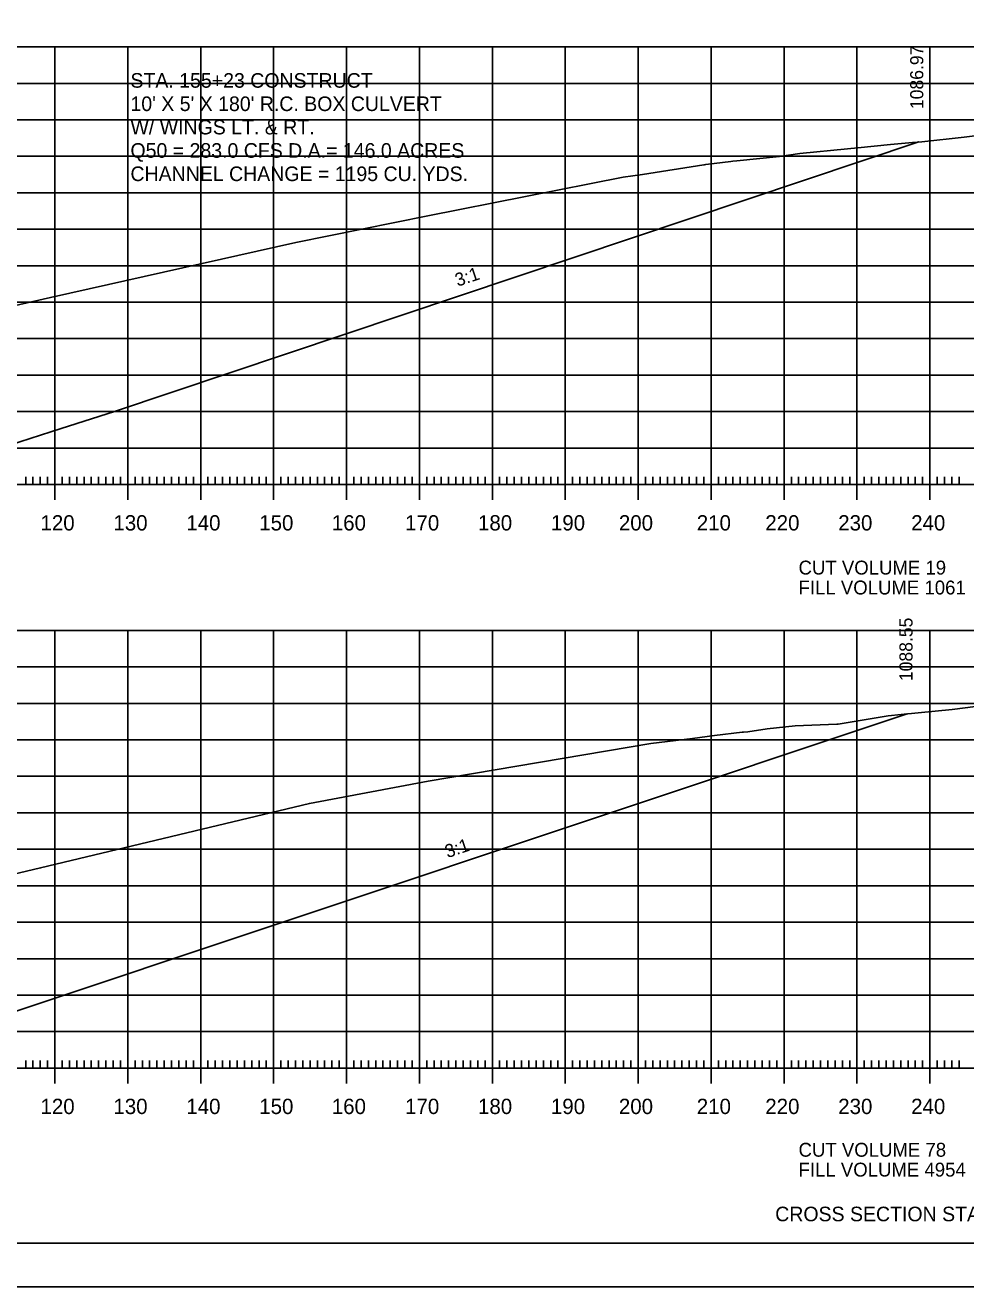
# Model space of a CAD drawing. Extents: x 1322838 to 1324533, y 339903 to 351025.
# Drawn here: x 1323751.5 to 1323880.5, y 344824.2 to 344997.1 of the extents above; entities that cross this region are included whole.
import ezdxf

# ---------------------------------------------------------------- set-up
doc = ezdxf.new("R2010")
doc.units = 0
for name, color, linetype in [('R_Axis', 7, 'Continuous'), ('R_Axis Annot', 7, 'Continuous'), ('R_Border', 7, 'Continuous'), ('R_Border Notes', 7, 'Continuous'), ('R_Draft', 7, 'Continuous'), ('R_Exist Surface', 7, 'Continuous'), ('R_Fin Surface', 7, 'Continuous'), ('R_Grid', 7, 'Continuous'), ('R_No Plot', 7, 'Continuous'), ('R_Xsect Elev', 7, 'Continuous'), ('R_Xsect Slope', 7, 'Continuous')]:
    doc.layers.add(name, color=color, linetype=linetype)

msp = doc.modelspace()

# ---------------------------------------------------------------- linework, layer by layer
at = {"layer": 'R_Axis'}
for p, q in [((1323755.58, 344932.04), (1323755.58, 344936.24)), ((1323765.58, 344932.04), (1323765.58, 344936.24)), ((1323775.58, 344932.04), (1323775.58, 344936.24)), ((1323785.58, 344932.04), (1323785.58, 344936.24)), ((1323795.58, 344932.04), (1323795.58, 344936.24)), ((1323805.58, 344932.04), (1323805.58, 344936.24)), ((1323815.58, 344932.04), (1323815.58, 344936.24)), ((1323825.58, 344932.04), (1323825.58, 344936.24)), ((1323835.58, 344932.04), (1323835.58, 344936.24)), ((1323845.58, 344932.04), (1323845.58, 344936.24)), ((1323855.58, 344932.04), (1323855.58, 344936.24)), ((1323865.58, 344932.04), (1323865.58, 344936.24)), ((1323875.58, 344932.04), (1323875.58, 344936.24)), ((1323751.58, 344934.14), (1323751.58, 344935.19)), ((1323752.58, 344934.14), (1323752.58, 344935.19)), ((1323753.58, 344934.14), (1323753.58, 344935.19)), ((1323754.58, 344934.14), (1323754.58, 344935.19)), ((1323756.58, 344934.14), (1323756.58, 344935.19)), ((1323757.58, 344934.14), (1323757.58, 344935.19)), ((1323758.58, 344934.14), (1323758.58, 344935.19)), ((1323759.58, 344934.14), (1323759.58, 344935.19)), ((1323760.58, 344934.14), (1323760.58, 344935.19)), ((1323761.58, 344934.14), (1323761.58, 344935.19)), ((1323762.58, 344934.14), (1323762.58, 344935.19)), ((1323763.58, 344934.14), (1323763.58, 344935.19)), ((1323764.58, 344934.14), (1323764.58, 344935.19)), ((1323766.58, 344934.14), (1323766.58, 344935.19)), ((1323767.58, 344934.14), (1323767.58, 344935.19)), ((1323768.58, 344934.14), (1323768.58, 344935.19)), ((1323769.58, 344934.14), (1323769.58, 344935.19)), ((1323770.58, 344934.14), (1323770.58, 344935.19)), ((1323771.58, 344934.14), (1323771.58, 344935.19)), ((1323772.58, 344934.14), (1323772.58, 344935.19)), ((1323773.58, 344934.14), (1323773.58, 344935.19)), ((1323774.58, 344934.14), (1323774.58, 344935.19)), ((1323776.58, 344934.14), (1323776.58, 344935.19)), ((1323777.58, 344934.14), (1323777.58, 344935.19)), ((1323778.58, 344934.14), (1323778.58, 344935.19)), ((1323779.58, 344934.14), (1323779.58, 344935.19)), ((1323780.58, 344934.14), (1323780.58, 344935.19)), ((1323781.58, 344934.14), (1323781.58, 344935.19)), ((1323782.58, 344934.14), (1323782.58, 344935.19)), ((1323783.58, 344934.14), (1323783.58, 344935.19)), ((1323784.58, 344934.14), (1323784.58, 344935.19)), ((1323786.58, 344934.14), (1323786.58, 344935.19)), ((1323787.58, 344934.14), (1323787.58, 344935.19)), ((1323788.58, 344934.14), (1323788.58, 344935.19)), ((1323789.58, 344934.14), (1323789.58, 344935.19)), ((1323790.58, 344934.14), (1323790.58, 344935.19)), ((1323791.58, 344934.14), (1323791.58, 344935.19)), ((1323792.58, 344934.14), (1323792.58, 344935.19)), ((1323793.58, 344934.14), (1323793.58, 344935.19)), ((1323794.58, 344934.14), (1323794.58, 344935.19)), ((1323796.58, 344934.14), (1323796.58, 344935.19)), ((1323797.58, 344934.14), (1323797.58, 344935.19)), ((1323798.58, 344934.14), (1323798.58, 344935.19)), ((1323799.58, 344934.14), (1323799.58, 344935.19)), ((1323800.58, 344934.14), (1323800.58, 344935.19)), ((1323801.58, 344934.14), (1323801.58, 344935.19)), ((1323802.58, 344934.14), (1323802.58, 344935.19)), ((1323803.58, 344934.14), (1323803.58, 344935.19)), ((1323804.58, 344934.14), (1323804.58, 344935.19)), ((1323806.58, 344934.14), (1323806.58, 344935.19)), ((1323807.58, 344934.14), (1323807.58, 344935.19)), ((1323808.58, 344934.14), (1323808.58, 344935.19)), ((1323809.58, 344934.14), (1323809.58, 344935.19)), ((1323810.58, 344934.14), (1323810.58, 344935.19)), ((1323811.58, 344934.14), (1323811.58, 344935.19)), ((1323812.58, 344934.14), (1323812.58, 344935.19)), ((1323813.58, 344934.14), (1323813.58, 344935.19)), ((1323814.58, 344934.14), (1323814.58, 344935.19)), ((1323816.58, 344934.14), (1323816.58, 344935.19)), ((1323817.58, 344934.14), (1323817.58, 344935.19)), ((1323818.58, 344934.14), (1323818.58, 344935.19)), ((1323819.58, 344934.14), (1323819.58, 344935.19)), ((1323820.58, 344934.14), (1323820.58, 344935.19)), ((1323821.58, 344934.14), (1323821.58, 344935.19)), ((1323822.58, 344934.14), (1323822.58, 344935.19)), ((1323823.58, 344934.14), (1323823.58, 344935.19)), ((1323824.58, 344934.14), (1323824.58, 344935.19)), ((1323826.58, 344934.14), (1323826.58, 344935.19)), ((1323827.58, 344934.14), (1323827.58, 344935.19)), ((1323828.58, 344934.14), (1323828.58, 344935.19)), ((1323829.58, 344934.14), (1323829.58, 344935.19)), ((1323830.58, 344934.14), (1323830.58, 344935.19)), ((1323831.58, 344934.14), (1323831.58, 344935.19)), ((1323832.58, 344934.14), (1323832.58, 344935.19)), ((1323833.58, 344934.14), (1323833.58, 344935.19)), ((1323834.58, 344934.14), (1323834.58, 344935.19)), ((1323836.58, 344934.14), (1323836.58, 344935.19)), ((1323837.58, 344934.14), (1323837.58, 344935.19)), ((1323838.58, 344934.14), (1323838.58, 344935.19)), ((1323839.58, 344934.14), (1323839.58, 344935.19)), ((1323840.58, 344934.14), (1323840.58, 344935.19)), ((1323841.58, 344934.14), (1323841.58, 344935.19)), ((1323842.58, 344934.14), (1323842.58, 344935.19)), ((1323843.58, 344934.14), (1323843.58, 344935.19)), ((1323844.58, 344934.14), (1323844.58, 344935.19)), ((1323846.58, 344934.14), (1323846.58, 344935.19)), ((1323847.58, 344934.14), (1323847.58, 344935.19)), ((1323848.58, 344934.14), (1323848.58, 344935.19)), ((1323849.58, 344934.14), (1323849.58, 344935.19)), ((1323850.58, 344934.14), (1323850.58, 344935.19)), ((1323851.58, 344934.14), (1323851.58, 344935.19)), ((1323852.58, 344934.14), (1323852.58, 344935.19)), ((1323853.58, 344934.14), (1323853.58, 344935.19)), ((1323854.58, 344934.14), (1323854.58, 344935.19)), ((1323856.58, 344934.14), (1323856.58, 344935.19)), ((1323857.58, 344934.14), (1323857.58, 344935.19)), ((1323858.58, 344934.14), (1323858.58, 344935.19)), ((1323859.58, 344934.14), (1323859.58, 344935.19)), ((1323860.58, 344934.14), (1323860.58, 344935.19)), ((1323861.58, 344934.14), (1323861.58, 344935.19)), ((1323862.58, 344934.14), (1323862.58, 344935.19)), ((1323863.58, 344934.14), (1323863.58, 344935.19)), ((1323864.58, 344934.14), (1323864.58, 344935.19)), ((1323866.58, 344934.14), (1323866.58, 344935.19)), ((1323867.58, 344934.14), (1323867.58, 344935.19)), ((1323868.58, 344934.14), (1323868.58, 344935.19)), ((1323869.58, 344934.14), (1323869.58, 344935.19)), ((1323870.58, 344934.14), (1323870.58, 344935.19)), ((1323871.58, 344934.14), (1323871.58, 344935.19)), ((1323872.58, 344934.14), (1323872.58, 344935.19)), ((1323873.58, 344934.14), (1323873.58, 344935.19)), ((1323874.58, 344934.14), (1323874.58, 344935.19)), ((1323876.58, 344934.14), (1323876.58, 344935.19)), ((1323877.58, 344934.14), (1323877.58, 344935.19)), ((1323878.58, 344934.14), (1323878.58, 344935.19)), ((1323879.58, 344934.14), (1323879.58, 344935.19)), ((1323495.58, 344934.14), (1323915.58, 344934.14)), ((1323751.58, 344854.14), (1323751.58, 344855.19)), ((1323752.58, 344854.14), (1323752.58, 344855.19)), ((1323753.58, 344854.14), (1323753.58, 344855.19)), ((1323754.58, 344854.14), (1323754.58, 344855.19)), ((1323755.58, 344852.04), (1323755.58, 344856.24)), ((1323756.58, 344854.14), (1323756.58, 344855.19)), ((1323757.58, 344854.14), (1323757.58, 344855.19)), ((1323758.58, 344854.14), (1323758.58, 344855.19)), ((1323759.58, 344854.14), (1323759.58, 344855.19)), ((1323760.58, 344854.14), (1323760.58, 344855.19)), ((1323761.58, 344854.14), (1323761.58, 344855.19)), ((1323762.58, 344854.14), (1323762.58, 344855.19)), ((1323763.58, 344854.14), (1323763.58, 344855.19)), ((1323764.58, 344854.14), (1323764.58, 344855.19)), ((1323765.58, 344852.04), (1323765.58, 344856.24)), ((1323766.58, 344854.14), (1323766.58, 344855.19)), ((1323767.58, 344854.14), (1323767.58, 344855.19)), ((1323768.58, 344854.14), (1323768.58, 344855.19)), ((1323769.58, 344854.14), (1323769.58, 344855.19)), ((1323770.58, 344854.14), (1323770.58, 344855.19)), ((1323771.58, 344854.14), (1323771.58, 344855.19)), ((1323772.58, 344854.14), (1323772.58, 344855.19)), ((1323773.58, 344854.14), (1323773.58, 344855.19)), ((1323774.58, 344854.14), (1323774.58, 344855.19)), ((1323775.58, 344852.04), (1323775.58, 344856.24)), ((1323776.58, 344854.14), (1323776.58, 344855.19)), ((1323777.58, 344854.14), (1323777.58, 344855.19)), ((1323778.58, 344854.14), (1323778.58, 344855.19)), ((1323779.58, 344854.14), (1323779.58, 344855.19)), ((1323780.58, 344854.14), (1323780.58, 344855.19)), ((1323781.58, 344854.14), (1323781.58, 344855.19)), ((1323782.58, 344854.14), (1323782.58, 344855.19)), ((1323783.58, 344854.14), (1323783.58, 344855.19)), ((1323784.58, 344854.14), (1323784.58, 344855.19)), ((1323785.58, 344852.04), (1323785.58, 344856.24)), ((1323786.58, 344854.14), (1323786.58, 344855.19)), ((1323787.58, 344854.14), (1323787.58, 344855.19)), ((1323788.58, 344854.14), (1323788.58, 344855.19)), ((1323789.58, 344854.14), (1323789.58, 344855.19)), ((1323790.58, 344854.14), (1323790.58, 344855.19)), ((1323791.58, 344854.14), (1323791.58, 344855.19)), ((1323792.58, 344854.14), (1323792.58, 344855.19)), ((1323793.58, 344854.14), (1323793.58, 344855.19)), ((1323794.58, 344854.14), (1323794.58, 344855.19)), ((1323795.58, 344852.04), (1323795.58, 344856.24)), ((1323796.58, 344854.14), (1323796.58, 344855.19)), ((1323797.58, 344854.14), (1323797.58, 344855.19)), ((1323798.58, 344854.14), (1323798.58, 344855.19)), ((1323799.58, 344854.14), (1323799.58, 344855.19)), ((1323800.58, 344854.14), (1323800.58, 344855.19)), ((1323801.58, 344854.14), (1323801.58, 344855.19)), ((1323802.58, 344854.14), (1323802.58, 344855.19)), ((1323803.58, 344854.14), (1323803.58, 344855.19)), ((1323804.58, 344854.14), (1323804.58, 344855.19)), ((1323805.58, 344852.04), (1323805.58, 344856.24)), ((1323806.58, 344854.14), (1323806.58, 344855.19)), ((1323807.58, 344854.14), (1323807.58, 344855.19)), ((1323808.58, 344854.14), (1323808.58, 344855.19)), ((1323809.58, 344854.14), (1323809.58, 344855.19)), ((1323810.58, 344854.14), (1323810.58, 344855.19)), ((1323811.58, 344854.14), (1323811.58, 344855.19)), ((1323812.58, 344854.14), (1323812.58, 344855.19)), ((1323813.58, 344854.14), (1323813.58, 344855.19)), ((1323814.58, 344854.14), (1323814.58, 344855.19)), ((1323815.58, 344852.04), (1323815.58, 344856.24)), ((1323816.58, 344854.14), (1323816.58, 344855.19)), ((1323817.58, 344854.14), (1323817.58, 344855.19)), ((1323818.58, 344854.14), (1323818.58, 344855.19)), ((1323819.58, 344854.14), (1323819.58, 344855.19)), ((1323820.58, 344854.14), (1323820.58, 344855.19)), ((1323821.58, 344854.14), (1323821.58, 344855.19)), ((1323822.58, 344854.14), (1323822.58, 344855.19)), ((1323823.58, 344854.14), (1323823.58, 344855.19)), ((1323824.58, 344854.14), (1323824.58, 344855.19)), ((1323825.58, 344852.04), (1323825.58, 344856.24)), ((1323826.58, 344854.14), (1323826.58, 344855.19)), ((1323827.58, 344854.14), (1323827.58, 344855.19)), ((1323828.58, 344854.14), (1323828.58, 344855.19)), ((1323829.58, 344854.14), (1323829.58, 344855.19)), ((1323830.58, 344854.14), (1323830.58, 344855.19)), ((1323831.58, 344854.14), (1323831.58, 344855.19)), ((1323832.58, 344854.14), (1323832.58, 344855.19)), ((1323833.58, 344854.14), (1323833.58, 344855.19)), ((1323834.58, 344854.14), (1323834.58, 344855.19)), ((1323835.58, 344852.04), (1323835.58, 344856.24)), ((1323836.58, 344854.14), (1323836.58, 344855.19)), ((1323837.58, 344854.14), (1323837.58, 344855.19)), ((1323838.58, 344854.14), (1323838.58, 344855.19)), ((1323839.58, 344854.14), (1323839.58, 344855.19)), ((1323840.58, 344854.14), (1323840.58, 344855.19)), ((1323841.58, 344854.14), (1323841.58, 344855.19)), ((1323842.58, 344854.14), (1323842.58, 344855.19)), ((1323843.58, 344854.14), (1323843.58, 344855.19)), ((1323844.58, 344854.14), (1323844.58, 344855.19)), ((1323845.58, 344852.04), (1323845.58, 344856.24)), ((1323846.58, 344854.14), (1323846.58, 344855.19)), ((1323847.58, 344854.14), (1323847.58, 344855.19)), ((1323848.58, 344854.14), (1323848.58, 344855.19)), ((1323849.58, 344854.14), (1323849.58, 344855.19)), ((1323850.58, 344854.14), (1323850.58, 344855.19)), ((1323851.58, 344854.14), (1323851.58, 344855.19)), ((1323852.58, 344854.14), (1323852.58, 344855.19)), ((1323853.58, 344854.14), (1323853.58, 344855.19)), ((1323854.58, 344854.14), (1323854.58, 344855.19)), ((1323855.58, 344852.04), (1323855.58, 344856.24)), ((1323856.58, 344854.14), (1323856.58, 344855.19)), ((1323857.58, 344854.14), (1323857.58, 344855.19)), ((1323858.58, 344854.14), (1323858.58, 344855.19)), ((1323859.58, 344854.14), (1323859.58, 344855.19)), ((1323860.58, 344854.14), (1323860.58, 344855.19)), ((1323861.58, 344854.14), (1323861.58, 344855.19)), ((1323862.58, 344854.14), (1323862.58, 344855.19)), ((1323863.58, 344854.14), (1323863.58, 344855.19)), ((1323864.58, 344854.14), (1323864.58, 344855.19)), ((1323865.58, 344852.04), (1323865.58, 344856.24)), ((1323866.58, 344854.14), (1323866.58, 344855.19)), ((1323867.58, 344854.14), (1323867.58, 344855.19)), ((1323868.58, 344854.14), (1323868.58, 344855.19)), ((1323869.58, 344854.14), (1323869.58, 344855.19)), ((1323870.58, 344854.14), (1323870.58, 344855.19)), ((1323871.58, 344854.14), (1323871.58, 344855.19)), ((1323872.58, 344854.14), (1323872.58, 344855.19)), ((1323873.58, 344854.14), (1323873.58, 344855.19)), ((1323874.58, 344854.14), (1323874.58, 344855.19)), ((1323875.58, 344852.04), (1323875.58, 344856.24)), ((1323876.58, 344854.14), (1323876.58, 344855.19)), ((1323877.58, 344854.14), (1323877.58, 344855.19)), ((1323878.58, 344854.14), (1323878.58, 344855.19)), ((1323879.58, 344854.14), (1323879.58, 344855.19)), ((1323495.58, 344854.14), (1323915.58, 344854.14))]:
    msp.add_line(p, q, dxfattribs=at)
at = {"layer": 'R_Border'}
msp.add_line((1323942.85, 344830.14), (1323468.58, 344830.14), dxfattribs=at)
at = {"layer": 'R_Exist Surface'}
for points in [[(1323714.13, 344950.45), (1323754.97, 344959.77), (1323788.62, 344967.31), (1323806.71, 344970.96), (1323833.5, 344976.26), (1323836.17, 344976.62), (1323844.59, 344977.98), (1323844.63, 344977.99), (1323844.65, 344977.99), (1323844.66, 344977.99), (1323844.84, 344978.02), (1323848.28, 344978.44), (1323848.56, 344978.47), (1323849.11, 344978.53), (1323854.97, 344979.13), (1323857.74, 344979.53), (1323857.75, 344979.53), (1323864.27, 344980.15), (1323865.72, 344980.32), (1323870.19, 344980.75), (1323873.19, 344981.03), (1323873.83, 344981.09), (1323874.48, 344981.14), (1323880.29, 344981.75), (1323882.86, 344982.1)], [(1323713.48, 344872.06), (1323753.62, 344881.59), (1323790.49, 344890.42), (1323806.76, 344893.47), (1323837.29, 344898.63), (1323843.01, 344899.34), (1323846.05, 344899.75), (1323849.86, 344900.17), (1323850.03, 344900.18), (1323850.61, 344900.26), (1323853.28, 344900.66), (1323857.11, 344901.07), (1323862.81, 344901.27), (1323863, 344901.29), (1323869.88, 344902.42), (1323871.65, 344902.61), (1323878.62, 344903.3), (1323881.83, 344903.7)]]:
    msp.add_lwpolyline(points, dxfattribs=at)
at = {"layer": 'R_Fin Surface'}
for points in [[(1323747.91, 344939.06), (1323756.44, 344941.81), (1323763.77, 344944.17), (1323874.08, 344981.11)], [(1323746.8, 344860.81), (1323872.45, 344902.69)]]:
    msp.add_lwpolyline(points, dxfattribs=at)
at = {"layer": 'R_Grid'}
for p, q in [((1323495.58, 344994.14), (1323915.58, 344994.14)), ((1323755.58, 344934.14), (1323755.58, 344994.14)), ((1323765.58, 344934.14), (1323765.58, 344994.14)), ((1323775.58, 344934.14), (1323775.58, 344994.14)), ((1323785.58, 344934.14), (1323785.58, 344994.14)), ((1323795.58, 344934.14), (1323795.58, 344994.14)), ((1323805.58, 344934.14), (1323805.58, 344994.14)), ((1323815.58, 344934.14), (1323815.58, 344994.14)), ((1323825.58, 344934.14), (1323825.58, 344994.14)), ((1323835.58, 344934.14), (1323835.58, 344994.14)), ((1323845.58, 344934.14), (1323845.58, 344994.14)), ((1323855.58, 344934.14), (1323855.58, 344994.14)), ((1323865.58, 344934.14), (1323865.58, 344994.14)), ((1323875.58, 344934.14), (1323875.58, 344994.14)), ((1323495.58, 344989.14), (1323915.58, 344989.14)), ((1323495.58, 344984.14), (1323915.58, 344984.14)), ((1323495.58, 344979.14), (1323915.58, 344979.14)), ((1323495.58, 344974.14), (1323915.58, 344974.14)), ((1323495.58, 344969.14), (1323915.58, 344969.14)), ((1323495.58, 344964.14), (1323915.58, 344964.14)), ((1323495.58, 344959.14), (1323915.58, 344959.14)), ((1323495.58, 344954.14), (1323915.58, 344954.14)), ((1323495.58, 344949.14), (1323915.58, 344949.14)), ((1323495.58, 344944.14), (1323915.58, 344944.14)), ((1323495.58, 344939.14), (1323915.58, 344939.14)), ((1323495.58, 344934.14), (1323915.58, 344934.14)), ((1323495.58, 344914.14), (1323915.58, 344914.14)), ((1323755.58, 344854.14), (1323755.58, 344914.14)), ((1323765.58, 344854.14), (1323765.58, 344914.14)), ((1323775.58, 344854.14), (1323775.58, 344914.14)), ((1323785.58, 344854.14), (1323785.58, 344914.14)), ((1323795.58, 344854.14), (1323795.58, 344914.14)), ((1323805.58, 344854.14), (1323805.58, 344914.14)), ((1323815.58, 344854.14), (1323815.58, 344914.14)), ((1323825.58, 344854.14), (1323825.58, 344914.14)), ((1323835.58, 344854.14), (1323835.58, 344914.14)), ((1323845.58, 344854.14), (1323845.58, 344914.14)), ((1323855.58, 344854.14), (1323855.58, 344914.14)), ((1323865.58, 344854.14), (1323865.58, 344914.14)), ((1323875.58, 344854.14), (1323875.58, 344914.14)), ((1323495.58, 344909.14), (1323915.58, 344909.14)), ((1323495.58, 344904.14), (1323915.58, 344904.14)), ((1323495.58, 344899.14), (1323915.58, 344899.14)), ((1323495.58, 344894.14), (1323915.58, 344894.14)), ((1323495.58, 344889.14), (1323915.58, 344889.14)), ((1323495.58, 344884.14), (1323915.58, 344884.14)), ((1323495.58, 344879.14), (1323915.58, 344879.14)), ((1323495.58, 344874.14), (1323915.58, 344874.14)), ((1323495.58, 344869.14), (1323915.58, 344869.14)), ((1323495.58, 344864.14), (1323915.58, 344864.14)), ((1323495.58, 344859.14), (1323915.58, 344859.14)), ((1323495.58, 344854.14), (1323915.58, 344854.14))]:
    msp.add_line(p, q, dxfattribs=at)
at = {"layer": 'R_No Plot'}
msp.add_line((1323449.98, 344824.17), (1323949.98, 344824.17), dxfattribs=at)
for points in [[(1323449.97, 345144.17), (1323949.98, 345144.17), (1323949.98, 344824.16), (1323449.97, 344824.16)], [(1323819.46, 345138.33), (1323848.89, 345138.33), (1323848.89, 345123.51), (1323873.06, 345123.51), (1323907.86, 345123.51), (1323907.86, 345074.5), (1323942.67, 345074.5), (1323942.85, 344830.14), (1323468.58, 344830.14), (1323468.58, 345138.33)], [(1323713.26, 344871.99), (1323713.48, 344872.06), (1323753.62, 344881.59), (1323790.49, 344890.42), (1323806.76, 344893.47), (1323837.29, 344898.63), (1323843.01, 344899.34), (1323846.05, 344899.75), (1323849.86, 344900.17), (1323850.03, 344900.18), (1323850.61, 344900.26), (1323853.28, 344900.66), (1323857.11, 344901.07), (1323862.81, 344901.27), (1323863, 344901.29), (1323869.88, 344902.42), (1323871.65, 344902.61), (1323872.45, 344902.69), (1323746.8, 344860.81), (1323717.67, 344870.51)]]:
    msp.add_lwpolyline(points, close=True, dxfattribs=at)
msp.add_lwpolyline([(1323714.13, 344950.45), (1323754.97, 344959.77), (1323788.62, 344967.31), (1323806.71, 344970.96), (1323833.5, 344976.26), (1323836.17, 344976.62), (1323844.59, 344977.98), (1323844.63, 344977.99), (1323844.65, 344977.99), (1323844.66, 344977.99), (1323844.84, 344978.02), (1323848.28, 344978.44), (1323848.56, 344978.47), (1323849.11, 344978.53), (1323854.97, 344979.13), (1323857.74, 344979.53), (1323857.75, 344979.53), (1323864.27, 344980.15), (1323865.72, 344980.32), (1323870.19, 344980.75), (1323873.19, 344981.03), (1323873.83, 344981.09), (1323874.08, 344981.11), (1323763.77, 344944.17), (1323756.44, 344941.81), (1323747.91, 344939.06)], dxfattribs=at)

# ---------------------------------------------------------------- texts
at = {"layer": 'R_Axis Annot'}
for s, height, p in [('120', 2.1, (1323753.61, 344927.84)), ('130', 2.1, (1323763.61, 344927.84)), ('140', 2.1, (1323773.61, 344927.84)), ('150', 2.1, (1323783.61, 344927.84)), ('160', 2.1, (1323793.56, 344927.84)), ('170', 2.1, (1323803.61, 344927.84)), ('180', 2.1, (1323813.61, 344927.84)), ('190', 2.1, (1323823.61, 344927.84)), ('200', 2.1, (1323832.93, 344927.84)), ('210', 2.1, (1323843.61, 344927.84)), ('220', 2.1, (1323853.01, 344927.84)), ('230', 2.1, (1323863.01, 344927.84)), ('240', 2.1, (1323873.01, 344927.84)), ('CUT VOLUME 19', 1.9043, (1323857.57, 344921.8)), ('FILL VOLUME 1061', 1.9043, (1323857.57, 344919.07)), ('120', 2.1, (1323753.61, 344847.84)), ('130', 2.1, (1323763.61, 344847.84)), ('140', 2.1, (1323773.61, 344847.84)), ('150', 2.1, (1323783.61, 344847.84)), ('160', 2.1, (1323793.56, 344847.84)), ('170', 2.1, (1323803.61, 344847.84)), ('180', 2.1, (1323813.61, 344847.84)), ('190', 2.1, (1323823.61, 344847.84)), ('200', 2.1, (1323832.93, 344847.84)), ('210', 2.1, (1323843.61, 344847.84)), ('220', 2.1, (1323853.01, 344847.84)), ('230', 2.1, (1323863.01, 344847.84)), ('240', 2.1, (1323873.01, 344847.84)), ('CUT VOLUME 78', 1.9043, (1323857.57, 344841.99)), ('FILL VOLUME 4954', 1.9043, (1323857.57, 344839.27))]:
    msp.add_text(s, height=height, dxfattribs=at).set_placement(p)
at = {"layer": 'R_Border Notes'}
for s, p in [('STA. 155+23 CONSTRUCT', (1323765.95, 344988.54)), ("10' X 5' X 180' R.C. BOX CULVERT", (1323765.95, 344985.34)), ('W/ WINGS LT. & RT.', (1323765.95, 344982.14)), ('Q50 = 283.0 CFS D.A.= 146.0 ACRES', (1323765.95, 344978.94)), ('CHANNEL CHANGE = 1195 CU. YDS.', (1323765.95, 344975.74))]:
    msp.add_text(s, height=1.9999, dxfattribs=at).set_placement(p)
at = {"layer": 'R_Draft'}
msp.add_text('CROSS SECTION STA. 155+00 TO STA. 155+67', height=2, dxfattribs=at).set_placement((1323854.37, 344833.14))
at = {"layer": 'R_Xsect Elev'}
for s, p in [('1086.97', (1323874.68, 344985.61)), ('1088.55', (1323873.2, 344907.19))]:
    msp.add_text(s, height=1.8, rotation=90, dxfattribs=at).set_placement(p)
at = {"layer": 'R_Xsect Slope'}
for rotation, p in [(18.4348, (1323810.81, 344961.25)), (18.4346, (1323809.43, 344882.92))]:
    msp.add_text('3:1', height=1.8, rotation=rotation, dxfattribs=at).set_placement(p)

doc.saveas('drawing.dxf')
